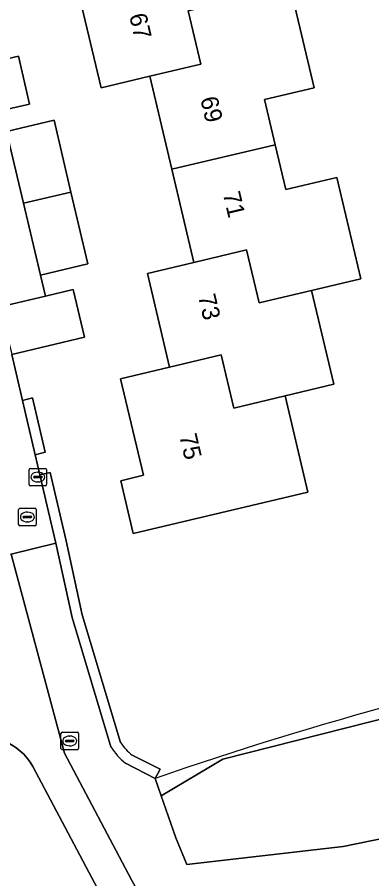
# Model space of a CAD drawing. Extents: x 158031 to 159244, y 380104 to 381214.
# Drawn here: x 159007.45 to 159027.8, y 380438.41 to 380487.85 of the extents above; entities that cross this region are included whole.
import ezdxf

# ---------------------------------------------------------------- set-up
doc = ezdxf.new("R2010")
doc.units = 0
for name, color, linetype in [('IMGEO_Erf', 7, 'Continuous'), ('IMGEO_Groenvoorziening', 7, 'Continuous'), ('IMGEO_Haag', 7, 'Continuous'), ('IMGEO_Kolk', 7, 'Continuous'), ('IMGEO_Oever', 7, 'Continuous'), ('IMGEO_Pand', 7, 'Continuous'), ('IMGEO_Pand_nummerreeks', 7, 'Continuous'), ('IMGEO_Rioolput', 7, 'Continuous'), ('IMGEO_Voetpad_halfverhard', 7, 'Continuous'), ('IMGEO_Voetpad_open', 7, 'Continuous'), ('IMGEO_Waterloop', 7, 'Continuous')]:
    doc.layers.add(name, color=color, linetype=linetype)

msp = doc.modelspace()

# ---------------------------------------------------------------- linework, layer by layer
at = {"layer": 'IMGEO_Erf'}
for points in [[(159001.275, 380493.342), (159003.333, 380484.648), (159007.525, 380485.605), (159008.151, 380482.861), (159006.55, 380482.505), (159006.835, 380481.298), (159009.56, 380481.941), (159010.532, 380477.819), (159011.505, 380473.697), (159008.78, 380473.054), (159009.064, 380471.847), (159010.658, 380472.234), (159011.312, 380469.49), (159007.13, 380468.492), (159007.746, 380465.864), (159008.33, 380466.001), (159009.06, 380462.885), (159008.476, 380462.748), (159008.748, 380461.587), (159009.334, 380461.717), (159010.252, 380457.799), (159011.184, 380453.562), (159013.381, 380446.231)], [(159023.118, 380489.603), (159024.494, 380483.8), (159021.636, 380483.122), (159022.251, 380480.529), (159022.86, 380477.961), (159025.795, 380478.657), (159027.175, 380472.84), (159024.346, 380472.169), (159025.621, 380466.79), (159022.828, 380466.127), (159024.14, 380460.594), (159014.11, 380458.216), (159013.39, 380461.253), (159014.696, 380461.563), (159013.383, 380467.1), (159016.199, 380467.768), (159014.923, 380473.146), (159017.592, 380473.779), (159016.325, 380479.122), (159015.058, 380484.463), (159012.262, 380483.8), (159010.949, 380489.338)], [(159014.042, 380445.511), (159015.648, 380444.706), (159015.375, 380444.171)]]:
    msp.add_lwpolyline(points, dxfattribs=at)
for centre, radius, start, end in [((159081.323, 380254.957), 200.378, 100.72667, 109.2153), ((159015.99, 380447.963), 3.132, 213.5769, 231.5304)]:
    msp.add_arc(centre, radius, start, end, dxfattribs=at)
at = {"layer": 'IMGEO_Groenvoorziening'}
msp.add_lwpolyline([(159007.746, 380465.864), (159008.476, 380462.748), (159009.06, 380462.885), (159008.33, 380466.001)], close=True, dxfattribs=at)
for points in [[(159013.381, 380446.231), (159011.184, 380453.562), (159010.252, 380457.799), (159009.334, 380461.717), (159008.748, 380461.587)], [(159008.748, 380461.587), (159009.667, 380457.666), (159010.603, 380453.411), (159012.831, 380445.978)], [(159012.831, 380445.978), (159010.603, 380453.411), (159009.667, 380457.666), (159007.094, 380457.049), (159010.154, 380445.614), (159014.014, 380438.354), (159015.641, 380435.392), (159017.119, 380434.731), (159021.275, 380434.438), (159025.136, 380434.718), (159028.573, 380435.153), (159032.223, 380436.053), (159036.326, 380437.058), (159038.675, 380438.351), (159044.663, 380441.807), (159049.514, 380444.606), (159049.815, 380444.964), (159050.396, 380446.047)], [(159050.396, 380446.047), (159049.927, 380450.394), (159049.364, 380453.21), (159044.028, 380451.833), (159044.057, 380451.657), (159044.214, 380450.701), (159044.474, 380449.114), (159044.728, 380447.568), (159040.151, 380444.379), (159032.988, 380441.662), (159026.154, 380440.262), (159017.18, 380439.23), (159016.548, 380440.764), (159016.112, 380442.033), (159015.718, 380443.176), (159015.375, 380444.171), (159013.669, 380445.041)], [(159013.064, 380435.949), (159008.349, 380444.859), (159008.192, 380445.108), (159008.015, 380445.343), (159007.818, 380445.562), (159007.604, 380445.764), (159007.373, 380445.947), (159007.127, 380446.109), (159006.869, 380446.251), (159006.6, 380446.37), (159006.321, 380446.465), (159006.036, 380446.537), (159005.745, 380446.585), (159005.452, 380446.607), (159005.157, 380446.605), (159004.864, 380446.578), (159004.574, 380446.526), (158990.215, 380443.104), (158990.2, 380443.1), (158991.681, 380440.555), (158985.343, 380438.098), (158978.344, 380435.135), (158969.567, 380430.941)], [(159013.669, 380445.041), (159015.375, 380444.171), (159015.648, 380444.706), (159014.042, 380445.511)]]:
    msp.add_lwpolyline(points, dxfattribs=at)
for centre, radius, start, end in [((159015.983, 380447.954), 3.72, 212.0807, 231.5347), ((159015.983, 380447.954), 3.72, 212.0807, 231.5347), ((159015.99, 380447.963), 3.132, 213.5769, 231.5304)]:
    msp.add_arc(centre, radius, start, end, dxfattribs=at)
at = {"layer": 'IMGEO_Haag'}
msp.add_lwpolyline([(159007.746, 380465.864), (159008.476, 380462.748), (159009.06, 380462.885), (159008.33, 380466.001)], close=True, dxfattribs=at)
for points in [[(159013.381, 380446.231), (159011.184, 380453.562), (159010.252, 380457.799), (159009.334, 380461.717), (159008.75, 380461.58)], [(159008.75, 380461.58), (159009.667, 380457.666), (159010.603, 380453.411), (159012.831, 380445.978)], [(159013.669, 380445.041), (159015.375, 380444.171), (159015.648, 380444.706), (159014.042, 380445.511)]]:
    msp.add_lwpolyline(points, dxfattribs=at)
for centre, radius, start, end in [((159015.983, 380447.954), 3.72, 212.0807, 231.5347), ((159015.99, 380447.963), 3.132, 213.5769, 231.5304)]:
    msp.add_arc(centre, radius, start, end, dxfattribs=at)
at = {"layer": 'IMGEO_Kolk'}
for p, q in [((159008.134, 380461.038), (159008.134, 380461.89)), ((159008.209, 380461.964), (159009.061, 380461.964)), ((159009.135, 380461.89), (159009.135, 380461.038)), ((159008.393, 380461.458), (159008.393, 380461.47)), ((159008.831, 380461.421), (159008.433, 380461.421)), ((159008.436, 380461.507), (159008.834, 380461.507)), ((159008.622, 380461.744), (159008.647, 380461.744)), ((159008.877, 380461.47), (159008.877, 380461.458)), ((159009.061, 380460.964), (159008.209, 380460.964)), ((159008.645, 380461.184), (159008.62, 380461.184))]:
    msp.add_line(p, q, dxfattribs=at)
for points in [[(159008.134, 380461.038), (159008.134, 380461.89)], [(159008.209, 380461.964), (159009.061, 380461.964)], [(159009.135, 380461.89), (159009.135, 380461.038)], [(159009.061, 380460.964), (159008.209, 380460.964)]]:
    msp.add_lwpolyline(points, dxfattribs=at)
for centre, radius, start, end in [((159008.211, 380461.888), 0.0765, 91.552, 178.448), ((159008.211, 380461.888), 0.0765, 91.552, 178.448), ((159009.059, 380461.888), 0.0765, 1.552, 88.448), ((159009.059, 380461.888), 0.0765, 1.552, 88.448), ((159008.433, 380461.467), 0.0403, 85.8775, 175.7526), ((159008.43, 380461.457), 0.0366, 178.938, 274.7102), ((159008.834, 380461.464), 0.043, 264.8664, 352.4533), ((159008.838, 380461.469), 0.0386, 1.7309, 96.639), ((159008.211, 380461.04), 0.0765, 181.552, 268.448), ((159008.211, 380461.04), 0.0765, 181.552, 268.448), ((159009.059, 380461.04), 0.0765, 271.552, 358.448), ((159009.059, 380461.04), 0.0765, 271.552, 358.448)]:
    msp.add_arc(centre, radius, start, end, dxfattribs=at)
for centre, major_axis, ratio, start_param, end_param in [((159008.621, 380461.464), (-0.387, 0.002), 0.722429, 4.712389, 7.853982), ((159008.646, 380461.464), (-0.39, 0.002), 0.717154, 1.570796, 4.712389)]:
    msp.add_ellipse(centre, major_axis=major_axis, ratio=ratio, start_param=start_param, end_param=end_param, dxfattribs=at)
at = {"layer": 'IMGEO_Oever'}
msp.add_lwpolyline([(159015.375, 380444.171), (159015.718, 380443.176), (159019.243, 380445.278), (159043.189, 380451.343), (159044.214, 380450.701)], dxfattribs=at)
msp.add_arc((159081.323, 380254.957), 200.378, 100.72667, 109.2153, dxfattribs=at)
at = {"layer": 'IMGEO_Pand'}
for points in [[(159016.078, 380493.818), (159016.072, 380493.494), (159013.18, 380492.808), (159013.841, 380490.024), (159010.949, 380489.338), (159012.262, 380483.8), (159015.058, 380484.463), (159017.985, 380485.157), (159017.26, 380488.214), (159020.213, 380488.914), (159018.895, 380494.484)], [(159022.251, 380480.529), (159021.636, 380483.122), (159024.494, 380483.8), (159023.118, 380489.603), (159020.213, 380488.914), (159017.26, 380488.214), (159017.985, 380485.157), (159015.058, 380484.463), (159016.325, 380479.122)], [(159006.55, 380482.505), (159008.151, 380482.861), (159007.525, 380485.605), (159003.333, 380484.648), (159003.959, 380481.905)], [(159010.532, 380477.819), (159009.56, 380481.941), (159006.835, 380481.298), (159007.807, 380477.176)], [(159024.346, 380472.169), (159027.175, 380472.84), (159025.795, 380478.657), (159022.86, 380477.961), (159022.251, 380480.529), (159016.325, 380479.122), (159017.592, 380473.779), (159020.608, 380474.494), (159021.33, 380471.454)], [(159010.532, 380477.819), (159007.807, 380477.176), (159008.78, 380473.054), (159011.505, 380473.697)], [(159024.346, 380472.169), (159021.33, 380471.454), (159020.608, 380474.494), (159017.592, 380473.779), (159014.923, 380473.146), (159016.199, 380467.768), (159019.153, 380468.469), (159019.875, 380465.426), (159022.828, 380466.127), (159025.621, 380466.79)], [(159007.13, 380468.492), (159011.312, 380469.49), (159010.658, 380472.234), (159009.064, 380471.847), (159006.475, 380471.237)], [(159016.199, 380467.768), (159013.383, 380467.1), (159014.696, 380461.563), (159013.39, 380461.253), (159014.11, 380458.216), (159024.14, 380460.594), (159022.828, 380466.127), (159019.875, 380465.426), (159019.153, 380468.469)]]:
    msp.add_lwpolyline(points, close=True, dxfattribs=at)
at = {"layer": 'IMGEO_Rioolput'}
for p, q in [((159007.53, 380458.744), (159007.53, 380459.596)), ((159007.605, 380459.67), (159008.457, 380459.67)), ((159008.018, 380459.45), (159008.043, 380459.45)), ((159008.531, 380459.596), (159008.531, 380458.744)), ((159007.789, 380459.164), (159007.789, 380459.176)), ((159008.227, 380459.127), (159007.829, 380459.127)), ((159007.832, 380459.213), (159008.23, 380459.213)), ((159008.041, 380458.89), (159008.016, 380458.89)), ((159008.273, 380459.176), (159008.273, 380459.164)), ((159008.457, 380458.67), (159007.605, 380458.67)), ((159009.96, 380445.896), (159009.96, 380446.748)), ((159010.035, 380446.822), (159010.887, 380446.822)), ((159010.448, 380446.602), (159010.473, 380446.602)), ((159010.961, 380446.748), (159010.961, 380445.896)), ((159010.219, 380446.316), (159010.219, 380446.328)), ((159010.657, 380446.279), (159010.259, 380446.279)), ((159010.262, 380446.365), (159010.66, 380446.365)), ((159010.471, 380446.042), (159010.446, 380446.042)), ((159010.703, 380446.328), (159010.703, 380446.316)), ((159010.887, 380445.822), (159010.035, 380445.822))]:
    msp.add_line(p, q, dxfattribs=at)
for points in [[(159007.53, 380458.744), (159007.53, 380459.596)], [(159007.605, 380459.67), (159008.457, 380459.67)], [(159008.531, 380459.596), (159008.531, 380458.744)], [(159008.457, 380458.67), (159007.605, 380458.67)], [(159009.96, 380445.896), (159009.96, 380446.748)], [(159010.035, 380446.822), (159010.887, 380446.822)], [(159010.961, 380446.748), (159010.961, 380445.896)], [(159010.887, 380445.822), (159010.035, 380445.822)]]:
    msp.add_lwpolyline(points, dxfattribs=at)
for centre, radius, start, end in [((159007.607, 380459.594), 0.0765, 91.552, 178.448), ((159007.607, 380459.594), 0.0765, 91.552, 178.448), ((159008.455, 380459.594), 0.0765, 1.552, 88.448), ((159008.455, 380459.594), 0.0765, 1.552, 88.448), ((159007.829, 380459.173), 0.0403, 85.8775, 175.7526), ((159007.826, 380459.163), 0.0366, 178.938, 274.7102), ((159008.23, 380459.17), 0.043, 264.8664, 352.4533), ((159008.234, 380459.175), 0.0386, 1.7309, 96.639), ((159007.607, 380458.746), 0.0765, 181.552, 268.448), ((159007.607, 380458.746), 0.0765, 181.552, 268.448), ((159008.455, 380458.746), 0.0765, 271.552, 358.448), ((159008.455, 380458.746), 0.0765, 271.552, 358.448), ((159010.037, 380446.746), 0.0765, 91.552, 178.448), ((159010.037, 380446.746), 0.0765, 91.552, 178.448), ((159010.885, 380446.746), 0.0765, 1.552, 88.448), ((159010.885, 380446.746), 0.0765, 1.552, 88.448), ((159010.259, 380446.325), 0.0403, 85.8775, 175.7526), ((159010.256, 380446.315), 0.0366, 178.938, 274.7102), ((159010.66, 380446.322), 0.043, 264.8664, 352.4533), ((159010.664, 380446.327), 0.0386, 1.7309, 96.639), ((159010.037, 380445.898), 0.0765, 181.552, 268.448), ((159010.037, 380445.898), 0.0765, 181.552, 268.448), ((159010.885, 380445.898), 0.0765, 271.552, 358.448), ((159010.885, 380445.898), 0.0765, 271.552, 358.448)]:
    msp.add_arc(centre, radius, start, end, dxfattribs=at)
for centre, major_axis, ratio, start_param, end_param in [((159008.017, 380459.17), (-0.387, 0.002), 0.722429, 4.712389, 7.853982), ((159008.042, 380459.17), (-0.39, 0.002), 0.717154, 1.570796, 4.712389), ((159010.447, 380446.322), (-0.387, 0.002), 0.722429, 4.712389, 7.853982), ((159010.472, 380446.322), (-0.39, 0.002), 0.717154, 1.570796, 4.712389)]:
    msp.add_ellipse(centre, major_axis=major_axis, ratio=ratio, start_param=start_param, end_param=end_param, dxfattribs=at)
at = {"layer": 'IMGEO_Voetpad_halfverhard'}
for points in [[(158953.412, 380394.217), (158959.059, 380397.328), (158966.434, 380402.774), (158972.919, 380409.555), (158977.497, 380413.606), (158981.185, 380416.314), (158988.906, 380421.731), (158992.767, 380423.69), (159000, 380426.451), (159010.319, 380430.447), (159010.453, 380430.483), (159018.142, 380431.922), (159017.119, 380434.731), (159015.641, 380435.392), (159014.014, 380438.354), (159010.154, 380445.614), (159007.094, 380457.049), (159005.828, 380456.746), (159006.925, 380451.21)], [(158976.694, 380439.627), (158982.026, 380441.092), (158988.907, 380442.792), (158990.2, 380443.1), (158990.215, 380443.104), (159004.574, 380446.526), (159004.864, 380446.578), (159005.157, 380446.605), (159005.452, 380446.607), (159005.745, 380446.585), (159006.036, 380446.537), (159006.321, 380446.465), (159006.6, 380446.37), (159006.869, 380446.251), (159007.127, 380446.109), (159007.373, 380445.947), (159007.604, 380445.764), (159007.818, 380445.562), (159008.015, 380445.343), (159008.192, 380445.108), (159008.349, 380444.859), (159013.064, 380435.949)]]:
    msp.add_lwpolyline(points, dxfattribs=at)
at = {"layer": 'IMGEO_Voetpad_open'}
for points in [[(159006.475, 380471.237), (159009.064, 380471.847), (159008.78, 380473.054), (159007.807, 380477.176), (159006.835, 380481.298)], [(159007.094, 380457.049), (159009.667, 380457.666), (159008.748, 380461.587), (159008.476, 380462.748), (159007.746, 380465.864), (159007.13, 380468.492)]]:
    msp.add_lwpolyline(points, dxfattribs=at)
at = {"layer": 'IMGEO_Waterloop'}
msp.add_lwpolyline([(159044.728, 380447.568), (159044.474, 380449.114), (159044.214, 380450.701), (159043.189, 380451.343), (159019.243, 380445.278), (159015.718, 380443.176), (159016.112, 380442.033), (159016.548, 380440.764), (159017.18, 380439.23), (159026.154, 380440.262), (159032.988, 380441.662), (159040.151, 380444.379)], close=True, dxfattribs=at)

# ---------------------------------------------------------------- texts
at = {"layer": 'IMGEO_Pand_nummerreeks'}
for s, rotation, p in [('67', 283.3379, (159013.866, 380487.954)), ('69', 283.3451, (159017.952, 380483.178)), ('71', 283.3403, (159019.245, 380477.726)), ('73', 283.3474, (159017.822, 380471.842)), ('75', 283.3403, (159016.747, 380463.834))]:
    msp.add_text(s, height=1, rotation=rotation, dxfattribs=at).set_placement(p)

doc.saveas('drawing.dxf')
